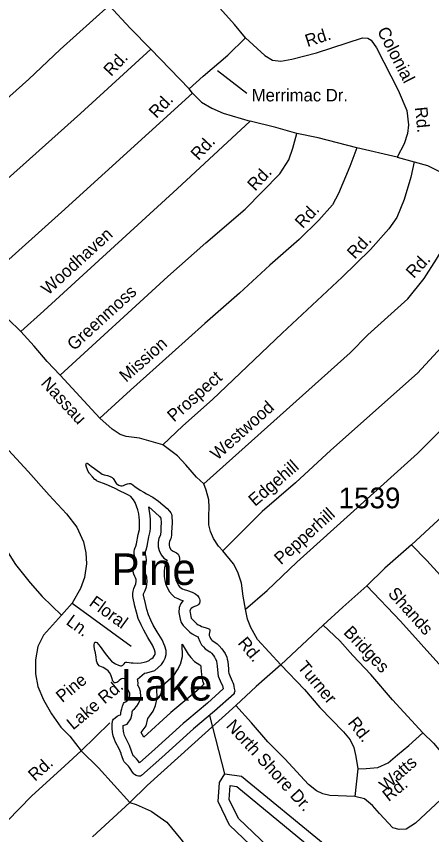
# Model space of a CAD drawing. Extents: x 2104537 to 2336408, y 34176 to 229611.
# Drawn here: x 2282658 to 2285158, y 103995 to 108920 of the extents above; entities that cross this region are included whole.
import ezdxf

# ---------------------------------------------------------------- set-up
doc = ezdxf.new("R2010")
doc.units = 0
for name, color, linetype in [('Exist Hydrographic Buffer Line', 7, 'Continuous'), ('Exist Hydrographic Creek Single Shore', 7, 'Continuous'), ('Exist Hydrographic Lake Shore Label', 7, 'Continuous'), ('Exist Road Non-System Type 51', 7, 'Continuous'), ('Exist Road Non-System Type 51 Label', 7, 'Continuous'), ('Exist Road Secondary Type 51 Attributed', 7, 'Continuous'), ('Exist Road Secondary Type 51 Number Label', 7, 'Continuous')]:
    doc.layers.add(name, color=color, linetype=linetype)

msp = doc.modelspace()

# ---------------------------------------------------------------- linework, layer by layer
at = {"layer": 'Exist Hydrographic Buffer Line'}
for points in [[(2283491.5, 104983.6), (2283531.5, 105018.6), (2283544.4, 105038.1), (2283554.2, 105056.2), (2283559.7, 105078.7), (2283559.2, 105104.1), (2283551.6, 105130.3), (2283535.8, 105166.6), (2283505.7, 105215.3), (2283482.2, 105256.8), (2283467.6, 105285.3), (2283453.4, 105317.9), (2283443.6, 105350.2), (2283435.1, 105385.7), (2283424, 105436.3), (2283423.9, 105442.8), (2283424.2, 105445), (2283427.1, 105453), (2283432.3, 105465.2), (2283441.5, 105487.3), (2283445.5, 105515.9), (2283443.8, 105543.8), (2283436.1, 105566.2), (2283430.6, 105577.2), (2283426.8, 105585.6), (2283426, 105588.4), (2283426.1, 105590.3), (2283426.4, 105592.1), (2283433.8, 105606.9), (2283439.7, 105626.9), (2283441, 105646.9), (2283439, 105667.3), (2283435.6, 105683.2), (2283433.1, 105691.8), (2283433.2, 105693.2), (2283433.4, 105694.9), (2283439.5, 105709.4), (2283445.5, 105730.5), (2283454.9, 105787.7), (2283463, 105819.2), (2283465.6, 105840.5), (2283465.6, 105863.7), (2283465.4, 105890.9), (2283463, 105913.2), (2283455.5, 105967.2)], [(2283455.5, 105967.2), (2283495, 105931.6), (2283518.6, 105910.6), (2283528.6, 105899.3), (2283530.2, 105871.3), (2283528.6, 105845.6), (2283527.1, 105820), (2283525.6, 105801.1), (2283525.3, 105800.4), (2283515.8, 105777.9), (2283511.6, 105755.1), (2283511.7, 105726.9), (2283517.5, 105704.6), (2283529.5, 105679.4), (2283544.7, 105659.7), (2283566.1, 105646.1), (2283561.9, 105638.4), (2283553.8, 105619), (2283549.7, 105600.2), (2283547.3, 105579), (2283547.6, 105548.1), (2283551.1, 105524.5), (2283556.1, 105505.7), (2283563.8, 105486.3), (2283579.6, 105456.3), (2283594.9, 105439), (2283610.6, 105425.1), (2283629.7, 105415.4), (2283645.3, 105408.5), (2283663.1, 105403.3), (2283648.7, 105386), (2283638.7, 105362.3), (2283636.4, 105332.7)], [(2283636.4, 105332.7), (2283644.2, 105291.5), (2283650.8, 105271.8), (2283661.5, 105253.2), (2283686.6, 105228.9), (2283702.2, 105214.4), (2283717.3, 105203), (2283733.4, 105194.6), (2283746.6, 105187.9), (2283753.3, 105185.6), (2283753.4, 105181.7), (2283762, 105157), (2283773.3, 105137.6), (2283783.6, 105125.2), (2283794.6, 105112.8), (2283822.5, 105095.6), (2283823.9, 105094.6), (2283832.1, 105086.3), (2283844.6, 105072.7), (2283850.8, 105064.1), (2283855.6, 105056.1), (2283862, 105041.2), (2283863.7, 105034.8), (2283865.6, 105026.3), (2283867.4, 105007.6), (2283869.4, 104988.2), (2283870.2, 104967.7), (2283873.7, 104948), (2283884.9, 104920.8), (2283898, 104891.5), (2283900.2, 104886.8), (2283901.4, 104882.9), (2283903.8, 104873), (2283903.8, 104873), (2283808.5, 104787.3), (2283683.3, 104681.5)], [(2283539.9, 104895.2), (2283606.3, 104953.3), (2283628.8, 104987.3), (2283646.8, 105020.4), (2283658.4, 105068), (2283656.8, 105142.1)], [(2283656.8, 105142.1), (2283692.3, 105081), (2283708.9, 105061), (2283730.6, 105036.5), (2283761.7, 105017.4), (2283768, 105010.7), (2283768.3, 105009.9), (2283769.5, 104997.7), (2283771.2, 104981.4), (2283772.1, 104957.2), (2283778.7, 104920.3), (2283786.9, 104900.3), (2283743.8, 104861.6), (2283588.2, 104730.1)], [(2283339.1, 104532.3), (2283314.9, 104579.3), (2283309.8, 104591.5), (2283304.3, 104607.2), (2283301.8, 104618.8), (2283300.2, 104638.5), (2283300.1, 104652.2), (2283301.2, 104652.7), (2283324, 104659.8), (2283347.2, 104691.7), (2283352.2, 104714.2), (2283354, 104727.6), (2283355.8, 104735.1), (2283358.8, 104745), (2283369.2, 104752.6), (2283383.2, 104768.9), (2283394, 104785.2), (2283401.3, 104801.9), (2283406.6, 104826), (2283405.6, 104856.1), (2283398.9, 104876.6), (2283391.6, 104890.6), (2283390.1, 104893), (2283392.1, 104905.2), (2283389.7, 104923.5), (2283387.6, 104930.9), (2283429.5, 104966.6), (2283442.8, 104969.4), (2283491.5, 104983.6)], [(2283424.3, 104581.9), (2283409.7, 104610.3), (2283438.9, 104650.4), (2283448.5, 104693.8), (2283461.7, 104709.3), (2283480.8, 104737.9), (2283495.4, 104771.4), (2283505.4, 104816.9), (2283503.5, 104873.4), (2283500.2, 104883.6), (2283539.9, 104895.2)], [(2283588.2, 104730.1), (2283424.3, 104581.9)], [(2283683.3, 104681.5), (2283662.1, 104664.2), (2283490.6, 104509.1), (2283398.6, 104427.4), (2283398.5, 104427.7), (2283391.8, 104438.4), (2283381.2, 104451.4), (2283366.6, 104465.3), (2283362, 104470), (2283339.1, 104532.3)], [(2283829, 101774.6), (2283783.9, 101963.5), (2283999, 102340.7), (2284065.7, 102445.8), (2284504.8, 102910.9), (2284662.2, 103188.8), (2284681.6, 103350), (2284529.4, 103582.4), (2283994.7, 104091.5), (2283939.4, 104207.3), (2283945.2, 104290)], [(2283945.2, 104290), (2283986, 104283.9), (2284480.1, 103878)]]:
    msp.add_lwpolyline(points, dxfattribs=at)
at = {"layer": 'Exist Hydrographic Creek Single Shore'}
msp.add_line((2283912.8, 104361.1), (2283822.1, 104711.4), dxfattribs=at)
for points in [[(2283077, 106224.6), (2283080.4, 106230.4), (2283084.3, 106231), (2283088.2, 106228.7), (2283108.6, 106212.5), (2283128.6, 106199), (2283144.8, 106187.2), (2283158.7, 106177.1), (2283174.9, 106165.3), (2283179.8, 106163.6), (2283186.9, 106161.1), (2283207.2, 106155.8), (2283223.1, 106149.6), (2283235.2, 106143.8), (2283241, 106137.8), (2283245.4, 106132.1), (2283257.5, 106112.2), (2283261.4, 106107.2), (2283265.6, 106103.9), (2283275.6, 106097.8), (2283287.7, 106094.3), (2283295.5, 106094.1), (2283303.8, 106096.6), (2283315.7, 106102.9), (2283326.6, 106106.6), (2283337.5, 106109), (2283345, 106108.9), (2283351.6, 106107.1), (2283371.6, 106091), (2283403.9, 106067.4), (2283424.7, 106055.5), (2283442.2, 106045.4), (2283478.6, 106026), (2283514.5, 106002.3), (2283538.7, 105980.5), (2283565.2, 105957.1), (2283579.3, 105941), (2283587.3, 105931), (2283591.4, 105923.7), (2283593.5, 105912.9), (2283596, 105871.2), (2283594.1, 105841.7), (2283592.6, 105815.5), (2283590.9, 105794.8), (2283590.1, 105786.7), (2283589, 105781.1), (2283584.9, 105773), (2283579.1, 105759), (2283577.2, 105749.2), (2283577.3, 105735.4), (2283579.4, 105727.2), (2283585.7, 105713.9), (2283589.6, 105708.9), (2283601.9, 105701.1), (2283621.7, 105691.9), (2283632, 105683.5), (2283635.8, 105675.9), (2283638, 105669.3), (2283640.1, 105659.4), (2283640.2, 105649.6), (2283638.4, 105639.8), (2283634.3, 105631.6), (2283628.6, 105623.5), (2283621.1, 105609.9), (2283616.6, 105599.2), (2283614.5, 105589.4), (2283612.9, 105575.6), (2283613.1, 105553.3), (2283615.5, 105537.9), (2283618.5, 105526.3), (2283623.5, 105513.8), (2283634, 105493.9), (2283641.4, 105485.5), (2283647.8, 105479.8), (2283657.9, 105474.7), (2283668, 105470.3), (2283688.2, 105464.3), (2283716.2, 105454.6), (2283724.3, 105451.1), (2283732.1, 105447), (2283737.9, 105442.7), (2283748.6, 105434.3), (2283756.6, 105422.6), (2283760.7, 105414.4), (2283762.8, 105407.1), (2283762.7, 105397.3), (2283760.9, 105389.1), (2283756.8, 105382.6), (2283751.1, 105376.8), (2283742.5, 105371.4), (2283730.9, 105368.3), (2283719.3, 105362.7), (2283709.4, 105356.3), (2283705.4, 105351.5), (2283703.3, 105346.6), (2283702.9, 105341), (2283703.3, 105331.8)], [(2283456.4, 105044), (2283466.3, 105050.4), (2283474.3, 105055.8), (2283481.7, 105062.2), (2283488.1, 105071.9), (2283492.5, 105080), (2283493.9, 105085.9), (2283493.7, 105094.1), (2283489.8, 105108), (2283477.5, 105136.1), (2283449.2, 105181.9), (2283424.4, 105225.7), (2283408.3, 105257.1), (2283391.7, 105295.2), (2283380.3, 105333.1), (2283371.2, 105371), (2283358.5, 105428.7), (2283358.2, 105446.7), (2283360.1, 105460.8), (2283366, 105477.1), (2283371.8, 105490.7), (2283377.7, 105504.7), (2283379.6, 105518.5), (2283378.8, 105530.9), (2283375.4, 105540.8), (2283371.3, 105549.1), (2283365, 105563), (2283361, 105577.2), (2283360.2, 105586.1), (2283360.8, 105596.9), (2283362.3, 105606.7), (2283364.4, 105614.9), (2283372.6, 105631.1), (2283374.7, 105638.3), (2283375.1, 105645.8), (2283374.1, 105657.3), (2283371.9, 105667.2), (2283367.9, 105681.1), (2283367.5, 105689.3), (2283367.6, 105699.1), (2283369.5, 105710.5), (2283371.6, 105717.1), (2283377.4, 105731.1), (2283381.3, 105744.8), (2283390.6, 105801.3), (2283398.4, 105831.4), (2283400, 105844.4), (2283400, 105863.5), (2283399.8, 105887.1), (2283397.9, 105905.2), (2283395, 105925.9), (2283389.2, 105949), (2283380.8, 105972.7), (2283372.7, 105993.6), (2283362.5, 106010.8), (2283355.1, 106020.1), (2283346.1, 106029.2), (2283332.2, 106038.6), (2283312.1, 106048.8), (2283281.8, 106062.6), (2283247.7, 106079.6), (2283197.6, 106101.9), (2283145.2, 106122.6), (2283139.4, 106126), (2283130.7, 106133.4), (2283116.5, 106147.7), (2283098.9, 106168.4), (2283095.3, 106172.8), (2283090.9, 106180.1), (2283080.6, 106206.5), (2283076.6, 106220.7), (2283077, 106224.6)], [(2283703.3, 105331.8), (2283707.8, 105308.1), (2283710.9, 105298.9), (2283713.8, 105293.9), (2283731.8, 105276.5), (2283744.4, 105264.8), (2283752.4, 105258.7), (2283763.5, 105252.9), (2283772.3, 105248.5), (2283794.4, 105240.8), (2283812.7, 105235.6), (2283817.5, 105232.9), (2283820.5, 105231.2), (2283822.4, 105227.2), (2283822.6, 105221.3), (2283820.7, 105211.5), (2283818.6, 105201.7), (2283818.8, 105193.5), (2283821.9, 105184.6), (2283827.3, 105175.3), (2283833.4, 105167.9), (2283837.2, 105163.6), (2283859.3, 105150), (2283867, 105144.3), (2283879.6, 105131.6), (2283895.6, 105114.2), (2283905.8, 105099.9), (2283914.1, 105086), (2283924.2, 105062.9), (2283927.5, 105050.3), (2283930.5, 105036.5), (2283932.7, 105014.1), (2283934.9, 104992.8), (2283935.6, 104974.7), (2283937.1, 104966.5), (2283945.2, 104946.7), (2283957.8, 104918.5), (2283961.6, 104910.3), (2283964.7, 104900.4), (2283968, 104886.5), (2283970.1, 104875), (2283972.4, 104858.6), (2283970.2, 104848.8), (2283968.5, 104842.9), (2283851.6, 104737.9), (2283725.3, 104631.1)], [(2283289.4, 104479.7), (2283288.1, 104483.7), (2283275.9, 104511.8), (2283255.3, 104551.6), (2283248.4, 104568.1), (2283241, 104589.6), (2283236.8, 104609.3), (2283234.6, 104635.6), (2283234.4, 104659.6), (2283236.1, 104677.6), (2283238.2, 104683.1), (2283241.9, 104689.6), (2283251.9, 104697.6), (2283263.9, 104707.2), (2283275.8, 104713.5), (2283283.8, 104716), (2283286.1, 104719.2), (2283287.5, 104725.8), (2283289.5, 104739.5), (2283292.3, 104751.9), (2283297.2, 104768.2), (2283302.5, 104784.5), (2283307.2, 104790), (2283314.8, 104794.1), (2283324.4, 104801.2), (2283330.8, 104808.6), (2283336.2, 104816.7), (2283338.6, 104822.2), (2283340.8, 104832), (2283340.4, 104844.5), (2283338.2, 104851.1), (2283334.4, 104858.4), (2283328.3, 104868.3), (2283324.9, 104876.6), (2283323.4, 104885.8), (2283323.9, 104894.7), (2283325.8, 104906.1), (2283325.2, 104910.4), (2283323.7, 104916), (2283317.6, 104925.9), (2283314.1, 104929.3), (2283309.6, 104932), (2283297.5, 104933.9), (2283290.5, 104932.4), (2283286.3, 104930.8), (2283277.6, 104923.4), (2283267.9, 104913.8), (2283261.9, 104910), (2283254.3, 104908.5), (2283247.8, 104909.3), (2283243.9, 104912), (2283239.5, 104919.3), (2283233.3, 104939.1), (2283227.1, 104957.2), (2283219.1, 104971.5), (2283210.8, 104980.5), (2283196.9, 104991.6), (2283181, 105000.7), (2283160.8, 105008.7), (2283156.6, 105011.1), (2283150.8, 105018.7), (2283144.5, 105028.7), (2283140.8, 105040.2), (2283138.3, 105064.9), (2283136.5, 105075.4), (2283134.1, 105088.6), (2283129.8, 105102.8), (2283127.4, 105114.3), (2283125.4, 105126.5), (2283125.3, 105137.9), (2283127.4, 105148.7), (2283131.4, 105152.6), (2283135.7, 105153.5), (2283141.3, 105152.4), (2283161.4, 105126.7), (2283191.8, 105085.2), (2283216.2, 105055.2), (2283230.3, 105040.1), (2283238.4, 105033.4), (2283254.6, 105023.9), (2283272.5, 105015.4), (2283284.2, 105011.9), (2283290.8, 105011.7), (2283295, 105012.7), (2283298.7, 105015.9), (2283306.7, 105023.9), (2283312.4, 105030.4), (2283316.7, 105032.6), (2283322.7, 105032.5), (2283336.4, 105030.6), (2283348.8, 105028.7), (2283360.6, 105028.4), (2283387.2, 105027.9), (2283408.5, 105029.2), (2283426.6, 105033.1), (2283442.5, 105037.7), (2283456.4, 105044)], [(2283725.3, 104631.1), (2283704.9, 104614.4), (2283534.4, 104460.3), (2283411.5, 104351.1), (2283405.6, 104346.9), (2283401.9, 104346.4), (2283393.8, 104347.2), (2283385.6, 104349), (2283379.1, 104350.7), (2283369.3, 104356.8), (2283364.5, 104361.8), (2283357.1, 104370.8), (2283343.1, 104392.4), (2283338.3, 104400.1), (2283332.9, 104406.7), (2283320.7, 104418.4), (2283310.7, 104428.5), (2283306.9, 104434.1), (2283302.4, 104441.8), (2283294.3, 104463.9), (2283289.4, 104479.7)], [(2283762.1, 101728), (2283677.7, 101971.1), (2283939.6, 102369.6), (2284013.6, 102486.2), (2284451.6, 102950.2), (2284598.7, 103209.7), (2284613.6, 103334.1), (2284478.7, 103540.1), (2283940.6, 104052.3), (2283872.8, 104194.6), (2283880.8, 104309.3), (2283912.8, 104361.1)], [(2283912.8, 104361.1), (2284013.6, 104346.1), (2284516.6, 103932.9)]]:
    msp.add_lwpolyline(points, dxfattribs=at)
at = {"layer": 'Exist Road Non-System Type 51'}
for p, q in [((2283698.1, 108482.8), (2283467.6, 108722.5)), ((2283718.6, 108456.8), (2283698.1, 108482.8)), ((2284950.8, 108072), (2284708.2, 108129.4)), ((2284950.8, 108072), (2285053.2, 108043.4)), ((2283159.7, 106501.2), (2282921, 106760.6)), ((2282993.9, 105387.5), (2282928.6, 105316.9)), ((2282993.9, 105387.5), (2283348.8, 105129)), ((2284714.9, 104391.9), (2284696.5, 104223.7))]:
    msp.add_line(p, q, dxfattribs=at)
for points in [[(2284037, 108790.2), (2283972, 108871.8), (2283666.3, 109212.3), (2283548.9, 109337.2)], [(2283216.8, 108985.8), (2282921.7, 108720.5), (2282733.6, 108542.4), (2282272, 108129.8), (2281828.2, 107718.8), (2281556.9, 107463.9)], [(2283467.6, 108722.5), (2283342.4, 108848.9), (2283216.8, 108985.8)], [(2283698.1, 108482.8), (2283781.6, 108559.6), (2283932, 108687.3), (2284037, 108790.2)], [(2284037, 108790.2), (2284154.3, 108683.6), (2284200.4, 108656.2), (2284250.4, 108650.6), (2284316.6, 108661.5), (2284465.9, 108700.9), (2284741.2, 108790.1), (2284775, 108788.4), (2284795.1, 108776.6), (2284825.7, 108730.7), (2284956.6, 108476.3), (2285010, 108352.6), (2285018.8, 108266.8), (2285013.2, 108214.8), (2284992, 108152.5), (2284950.8, 108072)], [(2283467.6, 108722.5), (2283043.9, 108335.7), (2282699.1, 108026.1), (2282320.6, 107692.3), (2282122.6, 107510.1), (2281789.9, 107214.4)], [(2282434.9, 107291.2), (2282532.2, 107386.4), (2282930.4, 107740.6), (2283718.6, 108456.8)], [(2283718.6, 108456.8), (2283773.4, 108403.6), (2283835.6, 108366.4), (2283903.9, 108337.2), (2284066.3, 108288.8)], [(2284066.3, 108288.8), (2283626.8, 107882), (2282822.5, 107147.6), (2282684, 107024)], [(2284347.4, 108215.8), (2284220.8, 108250.4), (2284066.3, 108288.8)], [(2282921, 106760.6), (2283570.4, 107353.3), (2283798.4, 107557.9), (2284036.2, 107760.3), (2284244.9, 107973), (2284299, 108057.3), (2284322.4, 108127.4), (2284347.4, 108215.8)], [(2284708.2, 108129.4), (2284475.4, 108189), (2284347.4, 108215.8)], [(2284708.2, 108129.4), (2284665.3, 108017.1), (2284598.2, 107853.7), (2284561.5, 107785.6), (2284479, 107693), (2284360.3, 107577.9), (2284183.8, 107421.9), (2284001.8, 107254.1), (2283791.6, 107071.9), (2283595.7, 106893.9), (2283344.1, 106671.1), (2283159.7, 106501.2)], [(2285053.2, 108043.4), (2285032.4, 107953), (2284993.8, 107818.6), (2284948.7, 107710.2), (2284899.8, 107641.6), (2284790.8, 107516.4), (2284620.6, 107350.5), (2284258.2, 107012.7), (2283838.6, 106614.4), (2283660.4, 106456.4), (2283539.4, 106341.3)], [(2285053.2, 108043.4), (2285133.5, 108022.2), (2285213.7, 107982.9), (2285292.5, 107931.9), (2285353.2, 107868.4), (2285429.8, 107807.2)], [(2283786.1, 106105.6), (2284667.6, 106895.3), (2284774.3, 107002.4), (2285016, 107220.8), (2285112.8, 107342), (2285187.6, 107458.6), (2285346.5, 107724.8), (2285380.2, 107770.8), (2285429.8, 107807.2)], [(2285937.1, 107678.7), (2285573.5, 107297), (2285217.4, 106928.9), (2285073, 106773.3), (2284552.1, 106310), (2284338.3, 106111.7), (2284138.2, 105939.5), (2283900.7, 105702.9)], [(2284038.3, 105352.6), (2284167.1, 105463.9), (2284347.5, 105635.9), (2285074.2, 106289.4), (2285250.4, 106465.5), (2285579, 106784.9), (2286092.8, 107336.2), (2286191.9, 107439.3)], [(2282684, 107024), (2282607.1, 107099.3), (2282434.9, 107291.2)], [(2281254.3, 107180.8), (2281272.4, 107151.2), (2281349.3, 107076), (2281470.7, 106940.1), (2281648.9, 106755), (2281857.4, 106529.2), (2282523.2, 105796.4), (2282598.3, 105707), (2282653.3, 105620), (2282740.5, 105510.8), (2282813.3, 105429.3), (2282928.6, 105316.9)], [(2282921, 106760.6), (2282843.8, 106841.8), (2282764.9, 106934.9), (2282684, 107024)], [(2282046.8, 106939.7), (2282085.3, 106899.7), (2282247.5, 106703.4), (2282419.6, 106513.1), (2282729.1, 106180.5), (2282854.9, 106038), (2282960, 105925.1), (2283020.8, 105845.8), (2283061.8, 105758.1), (2283076.5, 105690.3), (2283079.2, 105624.3), (2283068.1, 105542.2), (2283044.8, 105476), (2282993.9, 105387.5)], [(2283539.4, 106341.3), (2283399.2, 106381.7), (2283319, 106390.8), (2283282.8, 106402.4), (2283234.6, 106435.8), (2283159.7, 106501.2)], [(2283786.1, 106105.6), (2283741.7, 106147.5), (2283678.8, 106220.9), (2283628.3, 106274), (2283539.4, 106341.3)], [(2283900.7, 105702.9), (2283874.4, 105730.7), (2283843.8, 105776.5), (2283827.2, 105820.1), (2283816.8, 105860.4), (2283816.3, 105916.1), (2283819.5, 105964.3), (2283817.1, 106010.3), (2283800.5, 106068), (2283786.1, 106105.6)], [(2285878.4, 104822.2), (2285795.2, 104911.4), (2285621, 105113.2), (2285500, 105238.2), (2285129.3, 105644.2), (2285036.4, 105739.1)], [(2284038.3, 105352.6), (2284023.4, 105430.3), (2284012.4, 105508.2), (2283991.7, 105574.2), (2283965.5, 105625.9), (2283900.7, 105702.9)], [(2284768.9, 105492.4), (2284971.1, 105280.5), (2285220.3, 105003.1), (2285366, 104852.7), (2285614.7, 104585.5)], [(2284250, 105016.9), (2284110.5, 105169.1), (2284069.6, 105240.8), (2284049, 105292.7), (2284038.3, 105352.6)], [(2282928.6, 105316.9), (2282822, 105195.6), (2282786.9, 105127.1), (2282773.5, 105047), (2282772.2, 104963), (2282787.2, 104887.3), (2282822, 104805.6), (2282868.9, 104722), (2282925.8, 104642.9), (2282980.5, 104587.4), (2283047.7, 104500.1)], [(2285104.8, 104607.8), (2284922.6, 104805.8), (2284792.7, 104958.5), (2284683.4, 105073.5), (2284606.4, 105162.5), (2284505.5, 105255.4)], [(2284250, 105016.9), (2284393.7, 104868.2), (2284484.8, 104759.5), (2284628.3, 104614.7), (2284667, 104565.4), (2284689.4, 104519.4), (2284702.2, 104465.6), (2284714.9, 104391.9)], [(2284696.5, 104223.7), (2284544.8, 104229.9), (2284502.4, 104241.5), (2284464.3, 104259), (2284415.9, 104296.7), (2284274.2, 104450.9), (2284172.8, 104553.9), (2284073.7, 104669), (2283978.6, 104771.8)], [(2283047.7, 104500.1), (2283220.5, 104667.1)], [(2284714.9, 104391.9), (2284765.1, 104392.3), (2284834.7, 104399.1), (2284896.6, 104427.8), (2284952, 104476.2), (2285021.3, 104531), (2285104.8, 104607.8)], [(2285104.8, 104607.8), (2285169.2, 104546.5), (2285254.5, 104445.5), (2285351.5, 104340.6)], [(2283047.7, 104500.1), (2282950.5, 104408.9), (2282748.5, 104227.1), (2282530.7, 104004.6), (2282473.8, 103926), (2282436.2, 103883.8), (2282406.3, 103863.3), (2282380.3, 103858.9), (2282352.3, 103868.7), (2282332.2, 103880.5), (2282314.2, 103882.2), (2282290.4, 103874.1), (2282262.4, 103849.7)], [(2283047.7, 104500.1), (2283152.6, 104397.1), (2283340.8, 104189.1)], [(2285351.5, 104340.6), (2285274.3, 104263.7), (2285060.5, 104063.5), (2285004.7, 104028.8), (2284962.7, 104026.7), (2284924.8, 104035.9), (2284843.8, 104123.1), (2284803.1, 104170.8), (2284754.7, 104210.4), (2284696.5, 104223.7)], [(2283340.8, 104189.1), (2283379, 104175.6), (2283469.4, 104136.4), (2283564.2, 104069.3), (2283647.6, 103968.3), (2283844.2, 103706.4), (2283939.5, 103593.4), (2284022.6, 103500.3), (2284113.3, 103419.5), (2284155.9, 103369.8), (2284176.8, 103312), (2284177.2, 103264.1), (2284163.6, 103222), (2284136.1, 103173.7), (2284003.5, 103036.2)]]:
    msp.add_lwpolyline(points, dxfattribs=at)
at = {"layer": 'Exist Road Non-System Type 51 Label'}
msp.add_lwpolyline([(2284045.8, 108456.6), (2283869.5, 108591.1)], dxfattribs=at)
at = {"layer": 'Exist Road Secondary Type 51 Attributed'}
msp.add_lwpolyline([(2285303.8, 105985.9), (2285036.4, 105739.1), (2284875.9, 105599.5), (2284768.9, 105492.4), (2284624.4, 105364.6), (2284505.5, 105255.4), (2284250, 105016.9), (2284101.5, 104887.2), (2283978.6, 104771.8), (2283445.8, 104290.4), (2283340.8, 104189.1), (2283117.1, 103980.9)], dxfattribs=at)

# ---------------------------------------------------------------- texts
at = {"layer": 'Exist Hydrographic Lake Shore Label'}
for s, p in [('Pine', (2283230.3, 105497.9)), ('Lake', (2283287.5, 104802.2))]:
    msp.add_text(s, height=190, dxfattribs=at).set_placement(p)
at = {"layer": 'Exist Road Non-System Type 51 Label'}
for s, rotation, p in [('Rd.', 17.947, (2284410.7, 108734.8)), ('Colonial', 297.2238, (2284828.4, 108833.1)), ('Rd.', 47.0185, (2283229.1, 108554)), ('Rd.', 47.0185, (2283501.9, 108301.4)), ('Rd.', 275.8872, (2285057.4, 108372.1)), ('Rd.', 47.0185, (2283754.3, 108048.8)), ('Rd.', 47.0185, (2284095.4, 107864.4)), ('Rd.', 47.0185, (2284381.9, 107639.1)), ('Woodhaven', 42.3956, (2282848.9, 107238.3)), ('Rd.', 47.0185, (2284695.7, 107454.8)), ('Rd.', 47.0185, (2285050.4, 107338.7)), ('Greenmoss', 42.385, (2283005.2, 106904.1)), ('Mission', 41.5237, (2283318.6, 106714.4)), ('Prospect', 41.5528, (2283606.9, 106474.8)), ('Nassau', 312.6144, (2282800.7, 106707.9)), ('Westwood', 41.8526, (2283867.5, 106244.6)), ('Edgehill', 40.7251, (2284094.8, 105967)), ('Pepperhill', 41.9656, (2284251.1, 105615.4)), ('Shands', 311.9361, (2284891.2, 105443.1)), ('Floral', 323.9356, (2283090.6, 105378)), ('Ln.', 323.9356, (2282951.6, 105264.6)), ('Bridges', 313.5611, (2284623.1, 105208.3)), ('Rd.', 309.9577, (2283986.9, 105146.4)), ('Turner', 309.9577, (2284346.3, 105001.4)), ('Pine', 39.4816, (2282934.2, 104786.1)), ('Lake Rd.', 39.4816, (2282998.8, 104621.9)), ('Rd.', 308.1635, (2284649.7, 104667.1)), ('North Shore Dr.', 312.5638, (2283916.5, 104645.9)), ('Watts', 41.1881, (2284883.4, 104251.2)), ('Rd.', 41.989, (2282769.9, 104312.6)), ('Rd.', 38.3197, (2284899.4, 104190.6))]:
    msp.add_text(s, height=75, rotation=rotation, dxfattribs=at).set_placement(p)
msp.add_text('Merrimac Dr.', height=75, dxfattribs=at).set_placement((2284075.1, 108408.1))
at = {"layer": 'Exist Road Secondary Type 51 Number Label'}
msp.add_text('1539', height=125, dxfattribs=at).set_placement((2284598.6, 105959.2))

doc.saveas('drawing.dxf')
